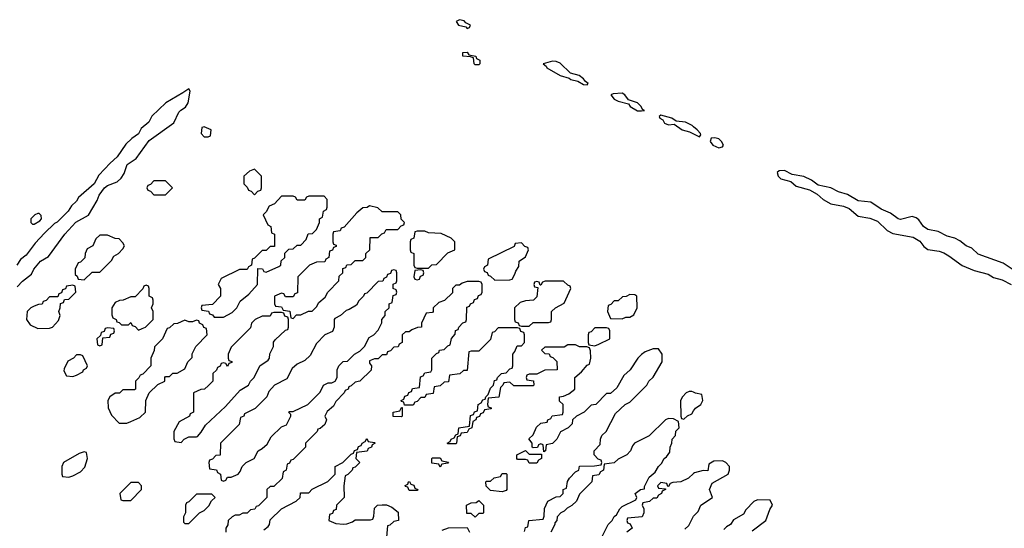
# Model space of a CAD drawing. Header units: inches. Extents: x 2701323 to 2964515, y 494916 to 722124.
# Tile 566 of 656: x 2866516 to 2871606, y 691730 to 694359. Entities that reach past the tile are written whole.
import ezdxf

# ---------------------------------------------------------------- set-up
doc = ezdxf.new("R2010")
doc.units = ezdxf.units.IN
doc.header["$MEASUREMENT"] = 0
doc.layers.add('C8669', color=7, linetype='Continuous')
doc.layers.add('C8679', color=7, linetype='Continuous')

msp = doc.modelspace()

# ---------------------------------------------------------------- linework, layer by layer
at = {"layer": 'C8669', "color": 2}
for points, elevation in [([(2868790, 694359), (2868772, 694350), (2868784.7, 694330), (2868822, 694322), (2868830, 694314), (2868842, 694318), (2868846, 694330), (2868822, 694342), (2868813.2, 694353.2)], 2), ([(2868870, 694126), (2868866, 694130), (2868862, 694162), (2868847.3, 694167.3), (2868806, 694170), (2868806, 694190), (2868830, 694192), (2868838, 694178), (2868874, 694170), (2868878, 694158), (2868894, 694150), (2868894, 694130), (2868890, 694126)], -2), ([(2869270, 694144), (2869222, 694130), (2869238, 694118), (2869241, 694110), (2869310, 694070.8), (2869357.3, 694057.3), (2869364.7, 694050), (2869401.4, 694041.4), (2869430, 694024), (2869450, 694022), (2869455.3, 694030), (2869440.2, 694040.2), (2869430, 694054), (2869408, 694070), (2869362.7, 694082.7), (2869310, 694135.1), (2869290, 694142.7)], 2), ([(2869630, 693979.3), (2869583.5, 693976.5), (2869572, 693970), (2869590, 693948), (2869610, 693938), (2869663.5, 693923.5), (2869671.3, 693910), (2869710, 693888.2), (2869730, 693887.7), (2869746, 693890), (2869735.3, 693895.3), (2869728.7, 693910), (2869710, 693928.7), (2869664, 693944), (2869644, 693970)], 2), ([(2867470, 693806), (2867458, 693802), (2867454, 693770), (2867470, 693754), (2867490, 693754), (2867502, 693758), (2867506, 693790)], 2), ([(2867730, 693586), (2867703.6, 693576.4), (2867674, 693550), (2867674, 693510), (2867692.7, 693492.7), (2867698, 693478), (2867712.7, 693472.7), (2867730, 693454), (2867747.3, 693472.7), (2867762, 693478), (2867766, 693490), (2867766, 693550)], 2), ([(2867270, 693526), (2867210, 693526), (2867192.7, 693507.3), (2867178, 693502), (2867174, 693490), (2867178, 693478), (2867192.7, 693472.7), (2867210, 693454), (2867270, 693454), (2867306, 693490)], 2), ([(2868090, 693446), (2868010, 693446), (2867998, 693442), (2867990, 693426), (2867950, 693426), (2867942, 693442), (2867930, 693446), (2867870, 693446), (2867832.7, 693407.3), (2867805.4, 693394.6), (2867790, 693366), (2867774, 693350), (2867798, 693298), (2867814, 693290), (2867818, 693258), (2867834, 693250), (2867832.7, 693187.3), (2867810, 693186), (2867790, 693166), (2867770, 693166), (2867730, 693126), (2867718, 693122), (2867714, 693090), (2867698, 693082), (2867692, 693068), (2867652.7, 693067.3), (2867558, 693022), (2867542, 692990), (2867554, 692970), (2867554, 692930), (2867512.7, 692887.3), (2867458, 692882), (2867454, 692870), (2867458, 692858), (2867492.7, 692852.7), (2867498, 692838), (2867512.7, 692832.7), (2867522, 692822), (2867570, 692822), (2867614.6, 692845.4), (2867638, 692870), (2867656.4, 692903.6), (2867700.4, 692939.6), (2867746, 692990), (2867747.3, 693072.7), (2867771.6, 693071.6), (2867778, 693058), (2867790, 693054), (2867856.4, 693083.6), (2867866, 693090), (2867867.3, 693112.7), (2867886, 693130), (2867887.3, 693152.7), (2867907.3, 693172.7), (2867930, 693174), (2867950, 693194), (2867970, 693194), (2867996.4, 693223.6), (2868007.3, 693252.7), (2868030, 693254), (2868050, 693274), (2868066, 693310), (2868066, 693330), (2868082, 693338), (2868086, 693370), (2868102, 693378), (2868106, 693390), (2868106, 693430)], 2), ([(2868323.6, 693396.4), (2868311.6, 693388.4), (2868290, 693386), (2868259.6, 693360.4), (2868192.7, 693287.3), (2868178, 693282), (2868172.7, 693267.3), (2868138, 693262), (2868134, 693250), (2868134, 693210), (2868138, 693198), (2868152.7, 693192.7), (2868152.7, 693187.3), (2868138, 693182), (2868132.7, 693167.3), (2868118, 693162), (2868114, 693130), (2868098, 693122), (2868092.7, 693107.3), (2868050, 693106), (2868014, 693090), (2867954, 693030), (2867952.7, 692947.3), (2867938, 692942), (2867930, 692926), (2867890, 692926), (2867882, 692942), (2867870, 692946), (2867834, 692930), (2867834, 692890), (2867838, 692878), (2867870, 692874), (2867878, 692858), (2867912.7, 692852.7), (2867918, 692818), (2867930, 692814), (2867947.3, 692832.7), (2867970, 692834), (2868008.4, 692851.6), (2868027.3, 692852.7), (2868050, 692874), (2868063.1, 692896.9), (2868094.6, 692925.4), (2868108.8, 692951.1), (2868166, 693010), (2868167.3, 693032.7), (2868186, 693050), (2868187.3, 693072.7), (2868202, 693078), (2868207.3, 693092.7), (2868230, 693094), (2868250, 693114), (2868290, 693114), (2868306, 693130), (2868306, 693150), (2868326, 693170), (2868327.3, 693232.7), (2868370, 693234), (2868387.3, 693252.7), (2868402, 693258), (2868410, 693274), (2868470, 693274), (2868487.3, 693292.7), (2868502, 693298), (2868506, 693310), (2868487.3, 693327.3), (2868486, 693350), (2868470, 693366), (2868390, 693366), (2868367.3, 693387.3)], 2), ([(2866610, 693358), (2866594, 693350), (2866574, 693330), (2866574, 693310), (2866582, 693302), (2866590, 693302), (2866620.4, 693319.6), (2866628, 693330), (2866627.3, 693347.3), (2866616.4, 693356.4)], 2), ([(2868610, 693266), (2868570, 693266), (2868558, 693262), (2868554, 693230), (2868538, 693222), (2868534, 693210), (2868534, 693170), (2868538, 693158), (2868554, 693150), (2868554, 693090), (2868558, 693078), (2868570, 693074), (2868630, 693074), (2868647.3, 693092.7), (2868670, 693094), (2868730, 693154), (2868766, 693170), (2868766, 693210), (2868746, 693230), (2868694.6, 693254.6), (2868630, 693258)], 2), ([(2866970, 693246), (2866930, 693246), (2866910, 693226), (2866894, 693190), (2866865.4, 693174.6), (2866854, 693150), (2866852.7, 693127.3), (2866830, 693106), (2866818, 693102), (2866802, 693070), (2866802, 693042), (2866812.7, 693032.7), (2866818, 693018), (2866850, 693014), (2866890, 693054), (2866930, 693054), (2866990, 693114), (2867003.1, 693136.9), (2867026, 693150), (2867050, 693174), (2867058, 693190), (2867050, 693206), (2867030, 693226), (2867010, 693228)], 2), ([(2869110, 693206), (2869078, 693202), (2869072.7, 693187.3), (2868938, 693122), (2868934, 693090), (2868918, 693082), (2868914, 693070), (2868918, 693058), (2868932.7, 693052.7), (2868938, 693038), (2868950, 693034), (2868972.7, 693012.7), (2869050, 693014), (2869062, 693018), (2869076.4, 693043.6), (2869080.4, 693059.6), (2869096.4, 693083.6), (2869098, 693110), (2869130, 693134), (2869146, 693170), (2869142, 693182), (2869127.3, 693187.3)], 2), ([(2868450, 693066), (2868438, 693062), (2868432.7, 693047.3), (2868418, 693042), (2868412.7, 693027.3), (2868398, 693022), (2868392.7, 693007.3), (2868370, 693006), (2868310, 692946), (2868298, 692942), (2868294, 692930), (2868270, 692906), (2868256.9, 692883.1), (2868219.6, 692860.4), (2868203.6, 692856.4), (2868174, 692830), (2868145.4, 692814.6), (2868142, 692810), (2868142, 692770), (2868132.7, 692747.3), (2868094, 692730), (2868050, 692686), (2868016.9, 692623.1), (2867990, 692598), (2867950, 692578), (2867924.7, 692555.3), (2867896.9, 692503.1), (2867834, 692470), (2867803.6, 692436.4), (2867794, 692410), (2867734, 692350), (2867678, 692322), (2867674, 692310), (2867658, 692302), (2867650, 692266), (2867554, 692170), (2867552.7, 692107.3), (2867530, 692106), (2867512.7, 692087.3), (2867498, 692082), (2867494, 692070), (2867498, 692038), (2867532.7, 692032.7), (2867538, 692018), (2867554, 692010), (2867558, 691978), (2867570, 691974), (2867582, 691978), (2867590, 691994), (2867610, 691994), (2867646, 692010), (2867656.4, 692023.6), (2867666, 692050), (2867686, 692070), (2867728.4, 692091.6), (2867748.8, 692131.1), (2867770, 692142), (2867794.6, 692165.4), (2867816.4, 692203.6), (2867870, 692254), (2867894.6, 692265.4), (2867918, 692310), (2867918, 692318), (2867906, 692330), (2867910, 692334), (2867930, 692334), (2868006, 692370), (2868070, 692434), (2868086, 692470), (2868110, 692482), (2868130, 692482), (2868146, 692490), (2868158, 692510), (2868158, 692550), (2868166, 692570), (2868188.4, 692591.6), (2868210, 692594), (2868246, 692630), (2868274.6, 692645.4), (2868298, 692670), (2868323.1, 692716.9), (2868346, 692730), (2868370, 692754), (2868387.3, 692792.7), (2868388, 692810), (2868406, 692830), (2868406, 692850), (2868426, 692870), (2868426, 692890), (2868442, 692898), (2868447.3, 692932.7), (2868462, 692938), (2868466, 692950), (2868462, 692962), (2868446, 692970), (2868447.3, 692992.7), (2868462, 692998), (2868466, 693010), (2868466, 693050), (2868462, 693062)], 2), ([(2868590, 693066), (2868558, 693062), (2868554, 693030), (2868558, 693018), (2868570, 693014), (2868582, 693018), (2868587.3, 693032.7), (2868602, 693038), (2868606, 693050), (2868602, 693062)], 2), ([(2869327.3, 693007.3), (2869232.7, 693007.3), (2869218, 693002), (2869210, 692986), (2869206, 692986), (2869202, 693002), (2869190, 693006), (2869178, 693002), (2869174, 692990), (2869178, 692978), (2869194, 692974), (2869190, 692926), (2869171.6, 692908.4), (2869130, 692906), (2869103.6, 692896.4), (2869074, 692870), (2869074, 692810), (2869078, 692798), (2869092.7, 692792.7), (2869098, 692778), (2869110, 692774), (2869150, 692774), (2869170, 692794), (2869250, 692794), (2869262, 692798), (2869266, 692810), (2869266, 692850), (2869286, 692870), (2869330, 692894), (2869366, 692970), (2869362, 692982), (2869350, 692986)], 2), ([(2866790, 692986), (2866758, 692982), (2866752.7, 692967.3), (2866738, 692962), (2866732.7, 692947.3), (2866718, 692942), (2866712.7, 692927.3), (2866670, 692926), (2866652.7, 692907.3), (2866638, 692902), (2866631.6, 692888.4), (2866612.7, 692887.3), (2866590, 692878), (2866574, 692870), (2866554, 692850), (2866552, 692810), (2866570, 692782), (2866610, 692762), (2866670, 692764.7), (2866686, 692770), (2866716.4, 692803.6), (2866726, 692830), (2866718, 692850), (2866726, 692870), (2866727.3, 692892.7), (2866742, 692898), (2866747.3, 692912.7), (2866770, 692914), (2866806, 692950), (2866802, 692982)], 2), ([(2867170, 692986), (2867158, 692982), (2867152.7, 692967.3), (2867112.7, 692927.3), (2867090, 692926), (2867051.6, 692908.4), (2867032.7, 692907.3), (2867010, 692898), (2866992, 692870), (2866992.7, 692832.7), (2866998, 692818), (2867014, 692810), (2867018, 692798), (2867030, 692794), (2867042, 692782), (2867078, 692782), (2867090, 692794), (2867098, 692778), (2867112.7, 692772.7), (2867130, 692754), (2867150, 692762), (2867166, 692770), (2867206, 692810), (2867206, 692850), (2867198, 692870), (2867206, 692890), (2867206, 692910), (2867202, 692922), (2867186, 692930), (2867186, 692970), (2867182, 692982)], 2), ([(2869670, 692938), (2869651.6, 692928.4), (2869632.7, 692927.3), (2869610, 692906), (2869590, 692906), (2869572.7, 692887.3), (2869558, 692882), (2869554, 692850), (2869570, 692814), (2869630, 692812), (2869650, 692822), (2869670, 692822), (2869690, 692834), (2869708, 692870), (2869706, 692930), (2869696.4, 692936.4)], 2), ([(2867430, 692806), (2867410, 692798), (2867390, 692798), (2867370, 692806), (2867331.6, 692788.4), (2867312.7, 692787.3), (2867290, 692766), (2867278, 692762), (2867254, 692710), (2867212.7, 692667.3), (2867211.6, 692648.4), (2867194, 692610), (2867194, 692570), (2867152.7, 692527.3), (2867138, 692522), (2867132.7, 692507.3), (2867114, 692490), (2867114, 692450), (2867110, 692446), (2867050, 692446), (2867031.6, 692428.4), (2867010, 692428), (2866982, 692410), (2866972, 692390), (2866972.7, 692352.7), (2866990, 692314), (2867030, 692274), (2867070, 692274), (2867090, 692282), (2867136.4, 692303.6), (2867166, 692330), (2867168, 692390), (2867186, 692430), (2867230, 692474), (2867266, 692490), (2867266, 692510), (2867270, 692514), (2867290, 692514), (2867308.4, 692531.6), (2867330, 692532), (2867370, 692554), (2867386, 692590), (2867407.3, 692612.7), (2867408.4, 692631.6), (2867426, 692670), (2867486, 692730), (2867482, 692762), (2867467.3, 692767.3), (2867462, 692782), (2867446, 692790), (2867442, 692802)], 2), ([(2867870, 692846), (2867830, 692846), (2867818, 692842), (2867810, 692826), (2867770, 692826), (2867734, 692810), (2867714, 692790), (2867710, 692766), (2867610, 692666), (2867594, 692630), (2867594, 692610), (2867598, 692598), (2867612.7, 692592.7), (2867612.7, 692587.3), (2867598, 692582), (2867590, 692566), (2867582, 692582), (2867570, 692586), (2867558, 692582), (2867552.7, 692567.3), (2867538, 692562), (2867532.7, 692547.3), (2867514, 692530), (2867514, 692490), (2867492.7, 692467.3), (2867471.6, 692448.4), (2867452.7, 692447.3), (2867414, 692430), (2867414, 692330), (2867398, 692322), (2867394, 692310), (2867339.6, 692280.4), (2867312, 692230), (2867312.7, 692192.7), (2867318, 692178), (2867350, 692174), (2867366, 692190), (2867390, 692202), (2867430, 692202), (2867434.6, 692205.4), (2867453.6, 692226.4), (2867476.4, 692263.6), (2867580.4, 692359.6), (2867656.4, 692443.6), (2867698, 692470), (2867708.8, 692491.1), (2867728, 692510), (2867758, 692570), (2867800.4, 692599.6), (2867808, 692610), (2867808.8, 692631.1), (2867828, 692670), (2867828.4, 692691.6), (2867836.4, 692703.6), (2867890, 692754), (2867902, 692758), (2867906, 692770), (2867906, 692810), (2867902, 692822), (2867887.3, 692827.3), (2867882, 692842)], 2), ([(2866970, 692766), (2866958, 692762), (2866952.7, 692747.3), (2866938, 692742), (2866934, 692726), (2866914, 692710), (2866918, 692678), (2866930, 692674), (2866942, 692678), (2866946, 692714), (2866982, 692718), (2866987.3, 692732.7), (2867002, 692738), (2867006, 692750), (2867002, 692762)], 2), ([(2869550, 692766), (2869490, 692766), (2869470, 692746), (2869458, 692742), (2869454, 692730), (2869454, 692690), (2869458, 692678), (2869490, 692674), (2869510, 692682), (2869566, 692710), (2869566, 692750), (2869562, 692762)], 2), ([(2866830, 692626), (2866810, 692626), (2866794, 692610), (2866765.4, 692594.6), (2866745.4, 692554.6), (2866744.7, 692544.7), (2866758, 692518), (2866790, 692514), (2866810, 692522), (2866842, 692538), (2866846, 692550), (2866862, 692558), (2866866, 692570), (2866842, 692622)], 2), ([(2868490, 692306), (2868447.3, 692307.3), (2868446, 692330), (2868482, 692338), (2868490, 692354), (2868494, 692354), (2868494, 692310)], 2), ([(2866850, 692126), (2866823.6, 692116.4), (2866742, 692070), (2866734, 692050), (2866734, 692010), (2866738, 691998), (2866770, 691994), (2866790, 692002), (2866830, 692022), (2866853.6, 692046.4), (2866866, 692090), (2866862, 692122)], 2), ([(2868690, 692046), (2868682, 692062), (2868647.3, 692067.3), (2868646, 692090), (2868650, 692094), (2868690, 692094), (2868698, 692078), (2868732.7, 692072.7), (2868730, 692066), (2868698, 692062)], 2), ([(2869150, 692114), (2869214, 692114), (2869214, 692090), (2869198, 692082), (2869190, 692066), (2869150, 692066), (2869142, 692082), (2869130, 692086), (2869090, 692086), (2869086, 692090), (2869086, 692110), (2869130, 692132)], 2), ([(2869010, 691918), (2868950, 691926), (2868927.3, 691947.3), (2868926, 691970), (2868930, 691974), (2868950, 691974), (2868968.4, 691991.6), (2869002, 691998), (2869010, 692014), (2869030, 692014), (2869034, 692010), (2869034, 691930), (2869030, 691926)], 2), ([(2867130, 691966), (2867090, 691966), (2867034, 691910), (2867038, 691878), (2867050, 691874), (2867090, 691874), (2867146, 691930), (2867146, 691950)], 2), ([(2868530, 691926), (2868522, 691942), (2868510, 691946), (2868508.4, 691951.6), (2868522, 691958), (2868526, 691970), (2868531.6, 691971.6), (2868538, 691958), (2868552.7, 691952.7), (2868558, 691938), (2868574, 691930), (2868570, 691926)], 2), ([(2867510, 691906), (2867430, 691906), (2867390, 691866), (2867378, 691862), (2867374, 691850), (2867374, 691810), (2867362, 691790), (2867362, 691762), (2867370, 691754), (2867390, 691754), (2867446, 691810), (2867470, 691822), (2867494.6, 691845.4), (2867507.3, 691872.7), (2867526, 691890)], 2), ([(2868870, 691788), (2868850, 691806), (2868827.3, 691807.3), (2868826, 691850), (2868850, 691862), (2868876.4, 691863.6), (2868890, 691874), (2868914, 691850), (2868914, 691810), (2868910, 691806), (2868890, 691806)], 2)]:
    msp.add_lwpolyline(points, close=True, dxfattribs=dict(at, elevation=elevation))
at = {"layer": 'C8669', "color": 2, "elevation": 2}
for points in [[(2866502.6, 692977.4), (2866530, 693006.7), (2866576.3, 693043.7), (2866589.8, 693070.2), (2866624.2, 693110), (2866664.7, 693135.2), (2866748.9, 693251.1), (2866806.9, 693313.1), (2866871.3, 693348.7), (2866915.8, 693424.2), (2866927.6, 693452.4), (2866955.1, 693490), (2866970, 693502.6), (2867019.8, 693520.2), (2867040.5, 693539.5), (2867056.3, 693563.7), (2867071.6, 693610), (2867118.2, 693641.8), (2867184.7, 693735.3), (2867313.3, 693826.7), (2867339.3, 693880.7), (2867348.2, 693891.8), (2867373.6, 693906.4), (2867386.6, 693930), (2867397.2, 693990), (2867390, 694002), (2867359.9, 693980.1), (2867270.8, 693930), (2867199.3, 693860.7), (2867182.8, 693830), (2867143.8, 693796.2), (2867130, 693769.5), (2867094.9, 693745.1), (2867064.5, 693715.5), (2867020.7, 693650), (2866983.1, 693616.9), (2866925.2, 693554.8), (2866900.7, 693510), (2866820.3, 693439.7), (2866810, 693421.2), (2866783.4, 693396.6), (2866766, 693370), (2866710, 693313.2), (2866695.2, 693304.8), (2866643.8, 693256.2), (2866596.1, 693203.9), (2866550, 693141.2), (2866520.4, 693119.6), (2866500.7, 693090)], [(2870000, 693805.1), (2869991.7, 693811.7), (2869958, 693830), (2869910, 693834), (2869888, 693850), (2869830, 693866), (2869822, 693858), (2869826, 693850), (2869841, 693841), (2869850, 693824.9), (2869870, 693814.8), (2869899.8, 693819.8), (2869941, 693790), (2869979.3, 693779.3), (2870000, 693769)], [(2869126, 691714), (2869130, 691734), (2869142, 691738), (2869148.8, 691771.1), (2869222, 691778), (2869227.3, 691792.7), (2869228.4, 691831.6), (2869246, 691870), (2869290, 691892), (2869310, 691894), (2869326, 691910), (2869326, 691930), (2869342, 691938), (2869348.4, 691971.6), (2869358, 691990), (2869390, 692022), (2869406, 692030), (2869410, 692052), (2869487.3, 692052.7), (2869522, 692058), (2869526, 692070), (2869522, 692082), (2869507.3, 692087.3), (2869486, 692110), (2869486, 692130), (2869516.4, 692163.6), (2869518, 692190), (2869526, 692210), (2869548, 692230), (2869596.4, 692323.6), (2869646, 692370), (2869670, 692382), (2869694.6, 692405.4), (2869758, 692470), (2869768.8, 692491.1), (2869790, 692512), (2869838, 692590), (2869838, 692630), (2869818, 692658), (2869790, 692658), (2869750, 692642), (2869730, 692628.7), (2869711.3, 692610), (2869671.2, 692548.9), (2869639.6, 692520.4), (2869603.6, 692456.4), (2869570, 692426), (2869550, 692426), (2869494, 692370), (2869470, 692366), (2869434, 692330), (2869394, 692310), (2869374, 692290), (2869372, 692270), (2869352, 692250), (2869311.6, 692228.4), (2869292, 692190), (2869270, 692168), (2869238, 692162), (2869234, 692130), (2869226, 692126), (2869222, 692162), (2869210, 692166), (2869198, 692162), (2869192.7, 692147.3), (2869170, 692146), (2869166, 692150), (2869166, 692170), (2869147.3, 692192.7), (2869170, 692214), (2869187.3, 692252.7), (2869210, 692274), (2869242, 692278), (2869246, 692290), (2869262, 692298), (2869268.4, 692311.6), (2869322, 692318), (2869326, 692330), (2869326, 692370), (2869307.3, 692387.3), (2869306, 692410), (2869327.3, 692412.7), (2869355.3, 692424.7), (2869386, 692450), (2869386, 692510), (2869420.4, 692539.6), (2869450, 692574), (2869462, 692578), (2869468, 692610), (2869467.3, 692647.3), (2869462, 692662), (2869447.3, 692667.3), (2869410, 692668), (2869390, 692678), (2869350, 692678), (2869330, 692666), (2869230, 692666), (2869214, 692650), (2869230, 692634), (2869252.7, 692632.7), (2869258, 692618), (2869272.7, 692612.7), (2869292.7, 692592.7), (2869294, 692550), (2869230, 692548), (2869190, 692526), (2869150, 692526), (2869138, 692522), (2869134, 692510), (2869138, 692498), (2869172.7, 692492.7), (2869174, 692470), (2869170, 692466), (2869070, 692466), (2869050, 692486), (2869018, 692482), (2869014, 692470), (2869002, 692458), (2868992.7, 692407.3), (2868938, 692402), (2868934, 692370), (2868938, 692358), (2868952.7, 692352.7), (2868952.7, 692347.3), (2868918, 692342), (2868912.7, 692327.3), (2868898, 692322), (2868892.7, 692307.3), (2868878, 692302), (2868874, 692290), (2868858, 692282), (2868854, 692250), (2868838, 692242), (2868830, 692226), (2868798, 692222), (2868792.7, 692207.3), (2868778, 692202), (2868774, 692170), (2868770, 692166), (2868730, 692166), (2868726, 692170), (2868742, 692178), (2868746, 692190), (2868762, 692198), (2868770, 692214), (2868782, 692218), (2868786, 692250), (2868842, 692258), (2868847.3, 692312.7), (2868862, 692318), (2868867.3, 692332.7), (2868882, 692338), (2868886, 692370), (2868902, 692378), (2868910, 692394), (2868922, 692398), (2868926, 692410), (2868938, 692422), (2868950, 692454), (2868966, 692470), (2868970, 692494), (2868982, 692498), (2868986, 692510), (2869006, 692530), (2869030, 692534), (2869050, 692554), (2869062, 692558), (2869066, 692570), (2869066, 692630), (2869076.4, 692643.6), (2869087.3, 692672.7), (2869110, 692674), (2869126, 692690), (2869126, 692730), (2869122, 692742), (2869107.3, 692747.3), (2869102, 692762), (2869090, 692766), (2868990, 692766), (2868970, 692746), (2868958, 692742), (2868950, 692706), (2868890, 692646), (2868850, 692646), (2868838, 692642), (2868830, 692546), (2868810, 692546), (2868791.6, 692528.4), (2868738, 692522), (2868732.7, 692487.3), (2868710, 692486), (2868690, 692466), (2868658, 692462), (2868652.7, 692427.3), (2868618, 692422), (2868610, 692406), (2868590, 692406), (2868570, 692386), (2868558, 692382), (2868550, 692366), (2868506, 692366), (2868502, 692382), (2868490, 692386), (2868488, 692390), (2868502, 692398), (2868507.3, 692412.7), (2868522, 692418), (2868527.3, 692432.7), (2868542, 692438), (2868547.3, 692452.7), (2868582, 692458), (2868587.3, 692512.7), (2868602, 692518), (2868610, 692534), (2868642, 692538), (2868646, 692550), (2868646, 692610), (2868670, 692634), (2868682, 692638), (2868686, 692650), (2868710, 692654), (2868730, 692674), (2868742, 692678), (2868748.4, 692711.6), (2868767.3, 692732.7), (2868768.4, 692751.6), (2868782, 692758), (2868786, 692770), (2868807.3, 692792.7), (2868822, 692798), (2868826, 692810), (2868827.3, 692872.7), (2868842, 692878), (2868846, 692890), (2868862, 692898), (2868867.3, 692912.7), (2868882, 692918), (2868887.3, 692932.7), (2868902, 692938), (2868906, 692950), (2868906, 692990), (2868902, 693002), (2868890, 693006), (2868830, 693006), (2868803.6, 692996.4), (2868790, 692986), (2868770, 692986), (2868754, 692970), (2868752.7, 692947.3), (2868712.7, 692907.3), (2868683.6, 692896.4), (2868654, 692870), (2868654, 692850), (2868650, 692846), (2868618, 692842), (2868594, 692790), (2868594, 692770), (2868572.7, 692767.3), (2868543.6, 692756.4), (2868530, 692746), (2868510, 692746), (2868494, 692730), (2868494, 692690), (2868478, 692682), (2868472.7, 692667.3), (2868450, 692666), (2868432.7, 692647.3), (2868418, 692642), (2868412.7, 692627.3), (2868390, 692626), (2868370, 692606), (2868350, 692606), (2868324.7, 692595.3), (2868323.6, 692583.6), (2868334, 692570), (2868332.7, 692547.3), (2868274, 692490), (2868250, 692486), (2868230, 692466), (2868218, 692462), (2868214, 692450), (2868198, 692442), (2868194, 692430), (2868150, 692386), (2868138, 692362), (2868105.4, 692334.6), (2868094, 692310), (2868102, 692290), (2868092.7, 692267.3), (2868070, 692246), (2868058, 692242), (2868054, 692230), (2867994, 692170), (2867994, 692150), (2867930, 692086), (2867918, 692082), (2867910, 692066), (2867898, 692062), (2867894, 692030), (2867878, 692022), (2867872.7, 691987.3), (2867830, 691946), (2867810, 691946), (2867794, 691930), (2867794, 691890), (2867750, 691846), (2867738, 691842), (2867731.6, 691828.4), (2867710, 691826), (2867691.6, 691808.4), (2867670, 691808), (2867650, 691798), (2867630, 691798), (2867614, 691790), (2867594, 691770), (2867591.6, 691748.4), (2867582, 691730), (2867582, 691710)], [(2870000, 692433), (2869990, 692438), (2869976.4, 692436.4), (2869962, 692430), (2869942, 692410), (2869932, 692390), (2869934, 692310), (2869938, 692298), (2869950, 692294), (2869968, 692312), (2869990, 692322), (2870000, 692337.5)], [(2869522, 691678), (2869558, 691750), (2869578, 691770), (2869588.8, 691791.1), (2869600.4, 691799.6), (2869618, 691830), (2869630, 691842), (2869702, 691878), (2869706, 691890), (2869698, 691910), (2869726, 691930), (2869746, 691934), (2869746, 691946), (2869770, 691994), (2869800.4, 692019.6), (2869818, 692050), (2869834.6, 692065.4), (2869848, 692090), (2869860.4, 692099.6), (2869876.4, 692123.6), (2869878, 692150), (2869888, 692170), (2869888.4, 692191.6), (2869906, 692210), (2869907.3, 692232.7), (2869926, 692250), (2869922, 692282), (2869896.4, 692296.4), (2869870, 692298), (2869854, 692290), (2869770, 692208), (2869694, 692170), (2869683.6, 692156.4), (2869674, 692130), (2869654, 692110), (2869610, 692088), (2869590, 692068.7), (2869538, 692062), (2869534, 692030), (2869518, 692022), (2869510, 692006), (2869478, 692002), (2869474, 691970), (2869410, 691906), (2869394, 691870), (2869370, 691848), (2869345.4, 691834.6), (2869330, 691818), (2869314, 691810), (2869294, 691790), (2869292, 691770), (2869282, 691758), (2869282, 691750), (2869262, 691710)], [(2867778, 691722), (2867800.4, 691739.6), (2867808, 691750), (2867810, 691774), (2867868.7, 691831.3), (2867946, 691870), (2867966, 691890), (2867967.3, 691912.7), (2868010, 691914), (2868028.4, 691931.6), (2868108.4, 691971.6), (2868146, 692010), (2868146, 692050), (2868186, 692070), (2868230, 692114), (2868242, 692118), (2868247.3, 692132.7), (2868262, 692138), (2868267.3, 692152.7), (2868282, 692158), (2868286, 692170), (2868302, 692178), (2868310, 692194), (2868318, 692178), (2868350, 692174), (2868354, 692170), (2868338, 692162), (2868334, 692150), (2868318, 692142), (2868311.6, 692128.4), (2868258, 692122), (2868254, 692090), (2868274, 692070), (2868250, 692046), (2868238, 692042), (2868234, 692030), (2868212.7, 692007.3), (2868198, 692002), (2868192, 691950), (2868194, 691890), (2868154, 691850), (2868152.7, 691827.3), (2868138, 691822), (2868132.7, 691807.3), (2868118, 691802), (2868114, 691770), (2868150, 691754), (2868190, 691752), (2868207.3, 691752.7), (2868236.4, 691763.6), (2868250, 691774), (2868330, 691774), (2868342, 691778), (2868347.3, 691792.7), (2868350, 691834), (2868366, 691850), (2868390, 691852), (2868411.6, 691851.6), (2868439.6, 691839.6), (2868472.7, 691812.7), (2868474, 691770), (2868450, 691766), (2868430, 691746), (2868418, 691742), (2868410, 691666)], [(2870000, 692013.2), (2869974, 691990), (2869934, 691970), (2869892.7, 691967.3), (2869878, 691962), (2869870, 691946), (2869866, 691946), (2869862, 691962), (2869830, 691966), (2869814, 691950), (2869818, 691938), (2869854, 691934), (2869854, 691930), (2869838, 691922), (2869834, 691910), (2869818, 691902), (2869810, 691886), (2869790, 691886), (2869771.6, 691868.4), (2869738, 691862), (2869734, 691850), (2869742, 691830), (2869742, 691810), (2869734, 691790), (2869658, 691782), (2869654, 691770), (2869658, 691758), (2869672.7, 691752.7), (2869682, 691730), (2869654, 691710)], [(2869955.3, 691724.7), (2869975.3, 691744.7), (2869998, 691790), (2870000, 691792.1)], [(2868700.4, 691719.6), (2868732.7, 691732.7), (2868830, 691734), (2868842, 691710)]]:
    msp.add_lwpolyline(points, dxfattribs=at)
at = {"layer": 'C8679', "color": 2, "elevation": 2}
for points in [[(2870000, 693769), (2870030, 693754), (2870036.4, 693763.6), (2870035.3, 693770), (2870019, 693790), (2870000, 693805.1)], [(2871646, 693070), (2871600.2, 693100.2), (2871470, 693146.6), (2871437.5, 693177.5), (2871408.7, 693190), (2871376, 693216), (2871350, 693229.2), (2871310, 693239.3), (2871263.7, 693263.7), (2871210, 693274), (2871188.7, 693290), (2871164.7, 693324.7), (2871150, 693335.3), (2871130, 693342), (2871070, 693326.6), (2871058, 693330), (2871018.4, 693358.4), (2870970, 693379), (2870916.5, 693416.5), (2870850, 693422.7), (2870795.3, 693455.3), (2870749.6, 693469.6), (2870710, 693489.2), (2870644.5, 693504.5), (2870610, 693529.3), (2870570, 693549.3), (2870510, 693559.3), (2870470, 693579.3), (2870442, 693578), (2870431.3, 693568.7), (2870436.3, 693550), (2870450, 693536.3), (2870502, 693522), (2870530, 693499.3), (2870599.3, 693479.3), (2870638, 693458), (2870669.2, 693429.2), (2870710, 693407), (2870774.4, 693394.4), (2870803.6, 693383.6), (2870850, 693343.8), (2870910, 693333), (2870950, 693318.4), (2871000.7, 693270), (2871030, 693253), (2871135.4, 693235.4), (2871170, 693214.9), (2871190, 693186), (2871210, 693170.4), (2871270, 693161.7), (2871293.3, 693153.3), (2871319.1, 693139.1), (2871387.8, 693087.7), (2871450, 693063.1), (2871522.9, 693042.9), (2871550, 693026.4), (2871595.2, 693015.2), (2871641, 692990)], [(2870000, 692337.5), (2870008.8, 692351.1), (2870038, 692370), (2870048, 692390), (2870042, 692422), (2870010, 692428), (2870000, 692433)], [(2870000, 691792.1), (2870023.1, 691816.9), (2870038, 691850), (2870098, 691890), (2870082, 691930), (2870096.4, 691963.6), (2870178, 692010), (2870186, 692030), (2870186, 692050), (2870166, 692070), (2870150, 692078), (2870103.6, 692076.4), (2870078, 692062), (2870072.7, 692027.3), (2870050, 692028), (2870003.6, 692016.4), (2870000, 692013.2)], [(2870303.1, 691716.9), (2870374, 691770), (2870393.6, 691826.4), (2870408, 691850), (2870395.3, 691875.3), (2870330, 691878), (2870311.6, 691868.4), (2870270, 691826), (2870256.9, 691803.1), (2870206.4, 691773.6), (2870191.2, 691748.9), (2870170, 691738), (2870156.9, 691723.1)]]:
    msp.add_lwpolyline(points, dxfattribs=at)
msp.add_lwpolyline([(2870110, 693748.7), (2870090, 693746), (2870084.7, 693730), (2870098.8, 693710), (2870130, 693697.3), (2870150, 693702), (2870154, 693710), (2870144, 693730), (2870130, 693744)], close=True, dxfattribs=at)

doc.saveas('drawing.dxf')
